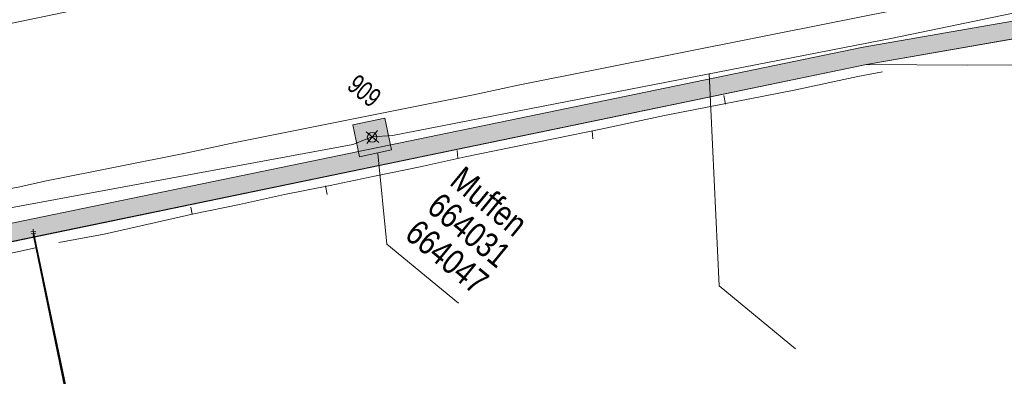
# Model space of a CAD drawing. Header units: metres. Extents: x -740 to 758, y -633 to 854.
# Tile 326 of 656: x 119 to 155, y -599 to -586. Entities that reach past the tile are written whole.
import ezdxf

# ---------------------------------------------------------------- set-up
doc = ezdxf.new("R2010")
doc.units = ezdxf.units.M
doc.header["$MEASUREMENT"] = 0
for name, color, linetype in [('Gis.LOVION', 7, 'Continuous'), ('Grundkarte.LOVION', 7, 'Continuous'), ('Telko.LOVION', 7, 'Continuous')]:
    doc.layers.add(name, color=color, linetype=linetype)
doc.styles.add('ERSTELLTER_STIL_1', font='arial.ttf')

msp = doc.modelspace()

# ---------------------------------------------------------------- hatches: boundary and pattern name
at = {"layer": 'Grundkarte.LOVION', "linetype": 'Continuous', "lineweight": 18}
msp.add_hatch(color=254, dxfattribs=at).paths.add_polyline_path([(66.554, -604.229), (67.229, -604.784), (76.096, -602.971), (90.611, -599.986), (149.678, -587.738), (168.102, -584.518), (168.362, -584.463), (177.806, -582.801), (177.684, -582.162), (168.241, -583.824), (167.98, -583.879), (149.557, -587.099), (90.458, -599.321), (75.942, -602.307)])
at = {"layer": 'Telko.LOVION', "linetype": 'Continuous', "lineweight": 13}
msp.add_hatch(color=7, dxfattribs=at).paths.add_polyline_path([(131.064, -591.124), (132.237, -590.877), (131.989, -589.704), (130.816, -589.951)])

# ---------------------------------------------------------------- linework, layer by layer
at = {"layer": 'Gis.LOVION', "color": 70, "linetype": 'Continuous', "lineweight": 18}
for points in [[(118.994, -593.886), (119.17, -593.868)], [(119, -593.944), (119.176, -593.927)], [(119, -593.944), (119.176, -593.927)], [(119.074, -593.789), (119.091, -593.965)], [(119.079, -593.848), (119.097, -594.023)], [(119.079, -593.848), (119.097, -594.023)]]:
    msp.add_lwpolyline(points, dxfattribs=at)
at = {"layer": 'Gis.LOVION', "color": 33, "linetype": 'Continuous', "lineweight": 18}
for points in [[(123.033, -612.82), (121.628, -606.012), (119.082, -593.877)], [(119.088, -593.935), (125.853, -626.85)]]:
    msp.add_lwpolyline(points, dxfattribs=at)
at = {"layer": 'Grundkarte.LOVION', "color": 8, "linetype": 'Continuous', "lineweight": 18}
for points in [[(237.683, -564.326), (221.144, -565.973), (147.98, -580.042), (89.206, -592.261), (87.953, -584.285), (98.182, -582.192), (119.075, -577.932), (130.425, -575.522), (144.329, -572.626), (146.44, -572.153), (161.978, -569.038), (173.105, -566.768), (179.19, -565.523), (181.914, -564.961), (190.52, -563.203), (199.445, -561.385), (205.674, -560.096), (208.286, -559.604), (216.977, -557.809), (219.589, -557.317), (245.527, -554.781)], [(237.683, -564.326), (221.144, -565.973), (147.98, -580.042), (89.206, -592.261), (87.953, -584.285), (98.182, -582.192), (98.436, -583.585), (109.921, -581.34), (119.405, -579.496), (119.075, -577.932), (130.425, -575.522), (144.329, -572.626), (146.44, -572.153), (161.978, -569.038), (173.105, -566.768), (179.19, -565.523), (181.914, -564.961), (190.52, -563.203), (199.445, -561.385), (205.674, -560.096), (208.286, -559.604), (216.977, -557.809), (219.589, -557.317), (245.527, -554.781)], [(51.513, -591.868), (57.018, -590.738), (67.821, -588.47), (70.948, -587.81), (79.842, -585.965), (87.953, -584.285), (89.206, -592.261), (59.451, -598.392), (89.206, -592.261), (147.98, -580.042), (221.144, -565.973), (237.683, -564.326)], [(59.451, -598.392), (89.206, -592.261), (147.98, -580.042), (221.144, -565.973), (237.683, -564.326)], [(229.811, -573.903), (222.115, -574.685), (216.018, -575.813), (177.783, -582.566), (177.806, -582.801), (168.362, -584.463), (149.678, -587.738), (76.096, -602.971), (67.229, -604.784)], [(214.148, -592.961), (210.252, -591.805), (196.94, -589.265), (178.467, -586.844), (177.806, -582.801), (177.783, -582.566), (216.018, -575.813), (218.242, -587.98), (216.018, -575.813), (222.115, -574.685), (229.811, -573.903), (222.115, -574.685), (216.018, -575.813), (215.718, -573.951), (196.744, -576.988), (167.931, -582.17), (168.362, -584.463), (149.678, -587.738), (76.096, -602.971)], [(117.682, -592.403), (118.581, -592.226), (119.506, -592.018), (124.725, -590.976), (126.49, -590.596), (135.187, -588.859), (136.953, -588.48), (154.347, -585.006), (156.634, -584.516), (161.272, -583.59), (163.559, -583.1), (165.879, -582.637), (167.964, -582.196), (168.192, -582.115), (168.309, -582.104), (169.554, -581.834), (170.942, -581.521), (173.665, -580.959), (175.053, -580.646), (176.415, -580.365), (177.803, -580.052), (180.526, -579.49)], [(76.096, -602.971), (149.678, -587.738), (168.362, -584.463), (178.467, -586.844), (183.781, -588.896), (209.341, -598.811)], [(120.022, -594.273), (121.677, -593.963), (124.974, -593.227), (126.655, -592.885), (128.304, -592.517), (129.985, -592.176), (131.607, -591.84), (133.288, -591.498), (134.936, -591.13), (136.617, -590.788), (138.24, -590.452), (139.92, -590.111), (142.266, -589.615), (147.021, -588.677), (149.367, -588.182), (150.266, -588.005)], [(144.439, -588.871), (144.5, -589.19)], [(139.63, -590.464), (139.601, -590.171)], [(134.647, -590.892), (134.676, -591.185)], [(129.87, -592.512), (129.809, -592.193)], [(124.861, -592.972), (124.916, -593.233)], [(119.156, -594.476), (118.432, -594.635), (115.188, -595.307), (113.598, -595.669), (105.486, -597.349), (103.89, -597.653), (102.268, -597.989), (100.64, -598.266), (99.48, -598.498), (98.842, -598.619), (98.262, -598.735), (97.65, -598.825), (96.491, -599.056), (95.879, -599.145), (95.299, -599.261), (94.687, -599.351), (91.607, -599.888), (89.261, -600.384)]]:
    msp.add_lwpolyline(points, dxfattribs=at)
at = {"layer": 'Grundkarte.LOVION', "color": 7, "linetype": 'Continuous', "lineweight": 13}
for points in [[(66.554, -604.229), (75.942, -602.307), (90.458, -599.321), (149.557, -587.099), (167.98, -583.879), (168.241, -583.824), (177.684, -582.162), (177.806, -582.801), (168.362, -584.463), (168.102, -584.518), (149.678, -587.738), (90.611, -599.986), (76.096, -602.971), (67.229, -604.784)], [(119.078, -593.981), (125.842, -626.895)]]:
    msp.add_lwpolyline(points, dxfattribs=at)
at = {"layer": 'Grundkarte.LOVION', "color": 132, "linetype": 'Continuous', "lineweight": 18}
msp.add_lwpolyline([(76.096, -602.971), (149.678, -587.738), (153.375, -587.761), (155.266, -587.753), (156.741, -587.727), (158.067, -587.686), (159.217, -587.662), (160.303, -587.586), (161.305, -587.547), (162.274, -587.482), (164.179, -587.325), (168.369, -586.945), (170.072, -586.837), (171.393, -586.738), (172.485, -586.72), (173.784, -586.711), (175.324, -586.738), (178.467, -586.844)], dxfattribs=at)
at = {"layer": 'Telko.LOVION', "color": 1, "linetype": 'Continuous', "lineweight": 18}
msp.add_lwpolyline([(65.815, -603.622), (66.144, -603.516), (85.863, -599.637), (94.796, -597.744), (107.928, -594.967), (114.657, -593.659), (115.149, -593.552), (115.644, -593.474), (130.813, -590.676), (131.525, -590.399), (132.273, -590.341), (150.633, -586.773), (168.824, -582.984), (176.268, -581.429), (200.023, -576.668), (200.752, -576.567), (201.484, -576.496), (213.451, -574.35), (231.52, -571.726), (231.637, -571.715)], dxfattribs=at)
at = {"layer": 'Telko.LOVION', "color": 49, "linetype": 'Continuous', "lineweight": 18}
for points in [[(147.078, -598.174), (144.266, -595.863), (143.904, -588.081)], [(134.693, -596.503), (132.058, -594.337), (131.732, -591)]]:
    msp.add_lwpolyline(points, dxfattribs=at)
at = {"layer": 'Telko.LOVION', "color": 7, "linetype": 'Continuous', "lineweight": 13}
msp.add_lwpolyline([(131.064, -591.124), (130.816, -589.951), (131.989, -589.704), (132.237, -590.877)], close=True, dxfattribs=at)
msp.add_lwpolyline([(131.064, -591.124), (130.816, -589.951), (131.989, -589.704), (132.237, -590.877)], close=True, dxfattribs=at)
at = {"layer": 'Telko.LOVION', "color": 9, "linetype": 'Continuous', "lineweight": 18}
for points in [[(131.327, -590.64), (131.723, -590.158)], [(131.3, -590.214), (131.766, -590.597)]]:
    msp.add_lwpolyline(points, dxfattribs=at)
msp.add_circle((131.524, -590.411), 0.178, dxfattribs=at)

# ---------------------------------------------------------------- texts
at = {"layer": 'Telko.LOVION', "color": 7, "linetype": 'Continuous', "lineweight": 13, "insert": (130.551, -588.609), "char_height": 0.71139, "attachment_point": 7, "rotation": 320.582, "style": 'ERSTELLTER_STIL_1'}
msp.add_mtext('{\\A1;\\W0.71558x;909}', dxfattribs=at)
at = {"layer": 'Telko.LOVION', "color": 220, "linetype": 'Continuous', "lineweight": 18, "char_height": 0.91526, "attachment_point": 7, "rotation": 320.5847, "style": 'ERSTELLTER_STIL_1'}
for s, insert in [('{\\A1;\\W0.80002x;Muffen}', (134.315, -592.133)), ('{\\A1;\\W0.80002x;664031}', (133.473, -593.097)), ('{\\A1;\\W0.80002x;664047}', (132.662, -594.083))]:
    msp.add_mtext(s, dxfattribs=dict(at, insert=insert))

doc.saveas('drawing.dxf')
